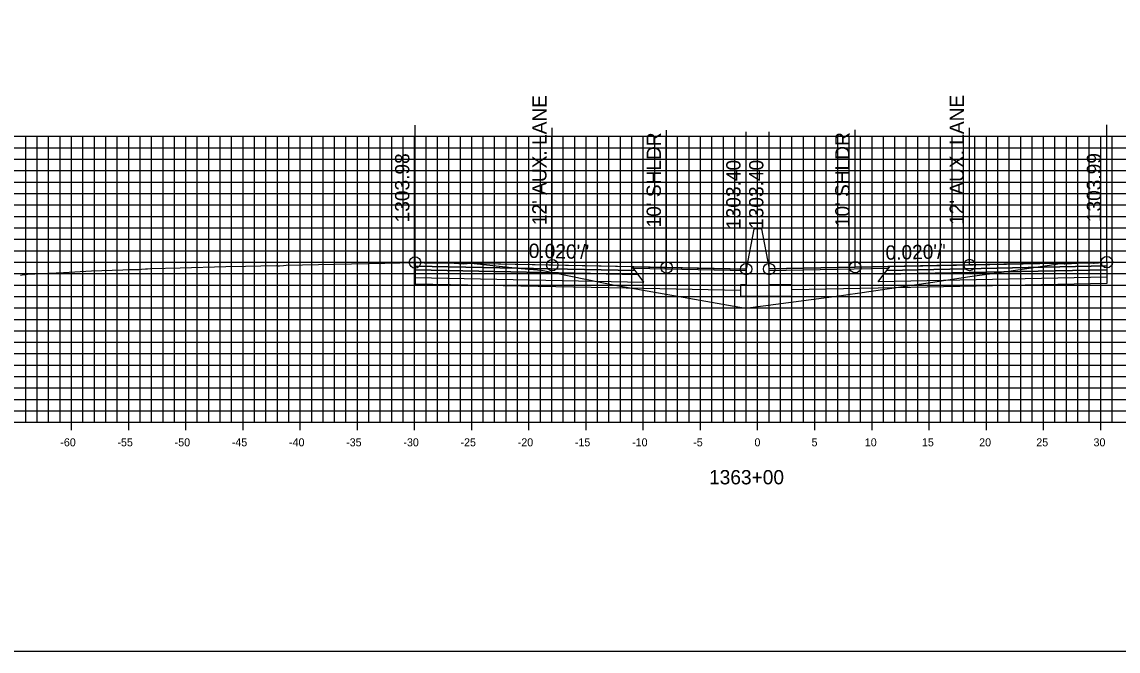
# Model space of a CAD drawing. Extents: x 674939 to 678919, y 750652 to 765176.
# Drawn here: x 678674.2 to 678770, y 754142.6 to 754197.6 of the extents above; entities that cross this region are included whole.
import ezdxf

# ---------------------------------------------------------------- set-up
doc = ezdxf.new("R2010")
doc.units = 0
for name, color, linetype in [('R_Alt Surface', 7, 'Continuous'), ('R_Axis', 7, 'Continuous'), ('R_Axis Annot', 7, 'Continuous'), ('R_Exist Surface', 7, 'Continuous'), ('R_Fin Surface', 7, 'Continuous'), ('R_Grid', 7, 'Continuous'), ('R_No Plot', 7, 'Continuous'), ('R_Proposed Road', 7, 'Continuous'), ('R_Xsect Elev', 7, 'Continuous'), ('R_Xsect Slope', 7, 'Continuous')]:
    doc.layers.add(name, color=color, linetype=linetype)

msp = doc.modelspace()

# ---------------------------------------------------------------- linework, layer by layer
at = {"layer": 'R_Alt Surface'}
for points in [[(678708.573, 754176.196), (678708.573, 754175.866), (678728.073, 754175.476), (678727.823, 754175.811)], [(678708.573, 754175.866), (678708.573, 754175.206), (678728.573, 754174.806), (678728.073, 754175.476)], [(678769.067, 754175.885), (678769.067, 754175.225), (678749.067, 754174.825), (678749.567, 754175.495)], [(678769.067, 754176.215), (678769.067, 754175.885), (678749.567, 754175.495), (678749.817, 754175.83)]]:
    msp.add_lwpolyline(points, close=True, dxfattribs=at)
for points in [[(678708.573, 754175.206), (678708.573, 754174.666), (678728.573, 754174.266), (678737.033, 754174.097)], [(678769.067, 754175.225), (678769.067, 754174.685), (678749.067, 754174.285), (678741.533, 754174.134)]]:
    msp.add_lwpolyline(points, dxfattribs=at)
at = {"layer": 'R_Axis'}
for p, q in [((678678.533, 754161.851), (678678.533, 754163.251)), ((678683.533, 754161.851), (678683.533, 754163.251)), ((678688.533, 754161.851), (678688.533, 754163.251)), ((678693.533, 754161.851), (678693.533, 754163.251)), ((678698.533, 754161.851), (678698.533, 754163.251)), ((678703.533, 754161.851), (678703.533, 754163.251)), ((678708.533, 754161.851), (678708.533, 754163.251)), ((678713.533, 754161.851), (678713.533, 754163.251)), ((678718.533, 754161.851), (678718.533, 754163.251)), ((678723.533, 754161.851), (678723.533, 754163.251)), ((678728.533, 754161.851), (678728.533, 754163.251)), ((678733.533, 754161.851), (678733.533, 754163.251)), ((678738.533, 754161.851), (678738.533, 754163.251)), ((678743.533, 754161.851), (678743.533, 754163.251)), ((678748.533, 754161.851), (678748.533, 754163.251)), ((678753.533, 754161.851), (678753.533, 754163.251)), ((678758.533, 754161.851), (678758.533, 754163.251)), ((678763.533, 754161.851), (678763.533, 754163.251)), ((678768.533, 754161.851), (678768.533, 754163.251)), ((678638.533, 754162.551), (678838.533, 754162.551))]:
    msp.add_line(p, q, dxfattribs=at)
at = {"layer": 'R_Exist Surface'}
msp.add_lwpolyline([(678674.083, 754175.419), (678674.217, 754175.438), (678674.674, 754175.502), (678677.835, 754175.651), (678680.267, 754175.777), (678682.09, 754175.839), (678683.032, 754175.88), (678683.581, 754175.894), (678684.432, 754175.917), (678684.649, 754175.934), (678684.988, 754175.956), (678685.163, 754175.969), (678685.431, 754175.988), (678688.021, 754176.055), (678692.032, 754176.161), (678693.759, 754176.194), (678696.432, 754176.244), (678696.554, 754176.23), (678696.711, 754176.227), (678697.075, 754176.264), (678697.311, 754176.288), (678701.563, 754176.379), (678705.939, 754176.472), (678708.573, 754176.526), (678708.612, 754176.527), (678708.632, 754176.528), (678709.361, 754176.494), (678709.911, 754176.479), (678710.518, 754176.479), (678710.911, 754176.479), (678712.005, 754176.448), (678712.79, 754176.415), (678713.033, 754176.431), (678713.088, 754176.446), (678713.181, 754176.479), (678717.846, 754176), (678719.632, 754175.838), (678726.035, 754174.549), (678726.392, 754174.476), (678726.877, 754174.392), (678737.475, 754172.542), (678745.857, 754173.633), (678746.431, 754173.713), (678747.264, 754173.84), (678753.653, 754174.779), (678757.079, 754175.291), (678760.306, 754175.73), (678764.649, 754176.381), (678764.963, 754176.428), (678765.321, 754176.394), (678765.333, 754176.392), (678765.391, 754176.395), (678767.134, 754176.487), (678767.907, 754176.472), (678767.946, 754176.473), (678768.721, 754176.524), (678768.744, 754176.526), (678769.067, 754176.545), (678769.076, 754176.546), (678769.334, 754176.56), (678780.168, 754176.345)], dxfattribs=at)
at = {"layer": 'R_Fin Surface'}
for points in [[(678737.533, 754175.947), (678730.573, 754176.086), (678720.573, 754176.286), (678708.573, 754176.526)], [(678769.067, 754176.545), (678757.067, 754176.305), (678747.067, 754176.105), (678739.533, 754175.954)]]:
    msp.add_lwpolyline(points, dxfattribs=at)
for points in [[(678708.573, 754176.526), (678708.573, 754176.196), (678727.823, 754175.811), (678727.573, 754176.146)], [(678769.067, 754176.545), (678769.067, 754176.215), (678749.817, 754175.83), (678750.067, 754176.165)], [(678727.573, 754176.146), (678737.533, 754175.947), (678737.537, 754175.789), (678727.693, 754175.986)], [(678749.948, 754176.006), (678739.533, 754175.797), (678739.533, 754175.954), (678750.067, 754176.165)]]:
    msp.add_lwpolyline(points, close=True, dxfattribs=at)
at = {"layer": 'R_Grid'}
for p, q in [((678638.533, 754187.551), (678838.533, 754187.551)), ((678674.533, 754162.551), (678674.533, 754187.551)), ((678675.533, 754162.551), (678675.533, 754187.551)), ((678676.533, 754162.551), (678676.533, 754187.551)), ((678677.533, 754162.551), (678677.533, 754187.551)), ((678678.533, 754162.551), (678678.533, 754187.551)), ((678679.533, 754162.551), (678679.533, 754187.551)), ((678680.533, 754162.551), (678680.533, 754187.551)), ((678681.533, 754162.551), (678681.533, 754187.551)), ((678682.533, 754162.551), (678682.533, 754187.551)), ((678683.533, 754162.551), (678683.533, 754187.551)), ((678684.533, 754162.551), (678684.533, 754187.551)), ((678685.533, 754162.551), (678685.533, 754187.551)), ((678686.533, 754162.551), (678686.533, 754187.551)), ((678687.533, 754162.551), (678687.533, 754187.551)), ((678688.533, 754162.551), (678688.533, 754187.551)), ((678689.533, 754162.551), (678689.533, 754187.551)), ((678690.533, 754162.551), (678690.533, 754187.551)), ((678691.533, 754162.551), (678691.533, 754187.551)), ((678692.533, 754162.551), (678692.533, 754187.551)), ((678693.533, 754162.551), (678693.533, 754187.551)), ((678694.533, 754162.551), (678694.533, 754187.551)), ((678695.533, 754162.551), (678695.533, 754187.551)), ((678696.533, 754162.551), (678696.533, 754187.551)), ((678697.533, 754162.551), (678697.533, 754187.551)), ((678698.533, 754162.551), (678698.533, 754187.551)), ((678699.533, 754162.551), (678699.533, 754187.551)), ((678700.533, 754162.551), (678700.533, 754187.551)), ((678701.533, 754162.551), (678701.533, 754187.551)), ((678702.533, 754162.551), (678702.533, 754187.551)), ((678703.533, 754162.551), (678703.533, 754187.551)), ((678704.533, 754162.551), (678704.533, 754187.551)), ((678705.533, 754162.551), (678705.533, 754187.551)), ((678706.533, 754162.551), (678706.533, 754187.551)), ((678707.533, 754162.551), (678707.533, 754187.551)), ((678708.533, 754162.551), (678708.533, 754187.551)), ((678709.533, 754162.551), (678709.533, 754187.551)), ((678710.533, 754162.551), (678710.533, 754187.551)), ((678711.533, 754162.551), (678711.533, 754187.551)), ((678712.533, 754162.551), (678712.533, 754187.551)), ((678713.533, 754162.551), (678713.533, 754187.551)), ((678714.533, 754162.551), (678714.533, 754187.551)), ((678715.533, 754162.551), (678715.533, 754187.551)), ((678716.533, 754162.551), (678716.533, 754187.551)), ((678717.533, 754162.551), (678717.533, 754187.551)), ((678718.533, 754162.551), (678718.533, 754187.551)), ((678719.533, 754162.551), (678719.533, 754187.551)), ((678720.533, 754162.551), (678720.533, 754187.551)), ((678721.533, 754162.551), (678721.533, 754187.551)), ((678722.533, 754162.551), (678722.533, 754187.551)), ((678723.533, 754162.551), (678723.533, 754187.551)), ((678724.533, 754162.551), (678724.533, 754187.551)), ((678725.533, 754162.551), (678725.533, 754187.551)), ((678726.533, 754162.551), (678726.533, 754187.551)), ((678727.533, 754162.551), (678727.533, 754187.551)), ((678728.533, 754162.551), (678728.533, 754187.551)), ((678729.533, 754162.551), (678729.533, 754187.551)), ((678730.533, 754162.551), (678730.533, 754187.551)), ((678731.533, 754162.551), (678731.533, 754187.551)), ((678732.533, 754162.551), (678732.533, 754187.551)), ((678733.533, 754162.551), (678733.533, 754187.551)), ((678734.533, 754162.551), (678734.533, 754187.551)), ((678735.533, 754162.551), (678735.533, 754187.551)), ((678736.533, 754162.551), (678736.533, 754187.551)), ((678737.533, 754162.551), (678737.533, 754187.551)), ((678738.533, 754162.551), (678738.533, 754187.551)), ((678739.533, 754162.551), (678739.533, 754187.551)), ((678740.533, 754162.551), (678740.533, 754187.551)), ((678741.533, 754162.551), (678741.533, 754187.551)), ((678742.533, 754162.551), (678742.533, 754187.551)), ((678743.533, 754162.551), (678743.533, 754187.551)), ((678744.533, 754162.551), (678744.533, 754187.551)), ((678745.533, 754162.551), (678745.533, 754187.551)), ((678746.533, 754162.551), (678746.533, 754187.551)), ((678747.533, 754162.551), (678747.533, 754187.551)), ((678748.533, 754162.551), (678748.533, 754187.551)), ((678749.533, 754162.551), (678749.533, 754187.551)), ((678750.533, 754162.551), (678750.533, 754187.551)), ((678751.533, 754162.551), (678751.533, 754187.551)), ((678752.533, 754162.551), (678752.533, 754187.551)), ((678753.533, 754162.551), (678753.533, 754187.551)), ((678754.533, 754162.551), (678754.533, 754187.551)), ((678755.533, 754162.551), (678755.533, 754187.551)), ((678756.533, 754162.551), (678756.533, 754187.551)), ((678757.533, 754162.551), (678757.533, 754187.551)), ((678758.533, 754162.551), (678758.533, 754187.551)), ((678759.533, 754162.551), (678759.533, 754187.551)), ((678760.533, 754162.551), (678760.533, 754187.551)), ((678761.533, 754162.551), (678761.533, 754187.551)), ((678762.533, 754162.551), (678762.533, 754187.551)), ((678763.533, 754162.551), (678763.533, 754187.551)), ((678764.533, 754162.551), (678764.533, 754187.551)), ((678765.533, 754162.551), (678765.533, 754187.551)), ((678766.533, 754162.551), (678766.533, 754187.551)), ((678767.533, 754162.551), (678767.533, 754187.551)), ((678768.533, 754162.551), (678768.533, 754187.551)), ((678769.533, 754162.551), (678769.533, 754187.551)), ((678638.533, 754186.551), (678838.533, 754186.551)), ((678638.533, 754185.551), (678838.533, 754185.551)), ((678638.533, 754184.551), (678838.533, 754184.551)), ((678638.533, 754183.551), (678838.533, 754183.551)), ((678638.533, 754182.551), (678838.533, 754182.551)), ((678638.533, 754181.551), (678838.533, 754181.551)), ((678638.533, 754180.551), (678838.533, 754180.551)), ((678638.533, 754179.551), (678838.533, 754179.551)), ((678638.533, 754178.551), (678838.533, 754178.551)), ((678638.533, 754177.551), (678838.533, 754177.551)), ((678638.533, 754176.551), (678838.533, 754176.551)), ((678638.533, 754175.551), (678838.533, 754175.551)), ((678638.533, 754174.551), (678838.533, 754174.551)), ((678638.533, 754173.551), (678838.533, 754173.551)), ((678638.533, 754172.551), (678838.533, 754172.551)), ((678638.533, 754171.551), (678838.533, 754171.551)), ((678638.533, 754170.551), (678838.533, 754170.551)), ((678638.533, 754169.551), (678838.533, 754169.551)), ((678638.533, 754168.551), (678838.533, 754168.551)), ((678638.533, 754167.551), (678838.533, 754167.551)), ((678638.533, 754166.551), (678838.533, 754166.551)), ((678638.533, 754165.551), (678838.533, 754165.551)), ((678638.533, 754164.551), (678838.533, 754164.551)), ((678638.533, 754163.551), (678838.533, 754163.551)), ((678638.533, 754162.551), (678838.533, 754162.551))]:
    msp.add_line(p, q, dxfattribs=at)
at = {"layer": 'R_No Plot'}
msp.add_lwpolyline([(678578.533, 754142.551), (678918.533, 754142.551), (678918.533, 754362.551), (678578.533, 754362.551)], close=True, dxfattribs=at)
for centre in [(678708.573, 754176.526), (678720.573, 754176.286), (678730.573, 754176.086), (678737.533, 754175.947), (678739.533, 754175.954), (678747.067, 754176.105), (678757.067, 754176.305), (678769.067, 754176.545)]:
    msp.add_circle(centre, 0.5, dxfattribs=at)
at = {"layer": 'R_Proposed Road'}
for points in [[(678738.203, 754179.447), (678737.533, 754175.947)], [(678738.863, 754179.454), (678738.863, 754179.454), (678738.203, 754179.454), (678738.203, 754179.447)], [(678738.863, 754179.454), (678739.533, 754175.954)], [(678737.533, 754175.947), (678737.533, 754174.572), (678737.033, 754174.572), (678737.033, 754173.572), (678741.533, 754173.572), (678741.533, 754174.572), (678739.533, 754174.572), (678739.533, 754175.954)]]:
    msp.add_lwpolyline(points, dxfattribs=at)
at = {"layer": 'R_Xsect Elev'}
for p, q in [((678708.573, 754176.526), (678708.573, 754188.526)), ((678720.573, 754176.286), (678720.573, 754188.286)), ((678730.573, 754176.086), (678730.573, 754188.086)), ((678737.533, 754175.947), (678737.533, 754187.947)), ((678739.533, 754175.954), (678739.533, 754187.954)), ((678747.067, 754176.105), (678747.067, 754188.105)), ((678757.067, 754176.305), (678757.067, 754188.305)), ((678769.067, 754176.545), (678769.067, 754188.545))]:
    msp.add_line(p, q, dxfattribs=at)

# ---------------------------------------------------------------- texts
at = {"layer": 'R_Axis Annot'}
for s, height, p in [('-60', 0.7, (678677.552, 754160.451)), ('-55', 0.7, (678682.546, 754160.451)), ('-50', 0.7, (678687.552, 754160.451)), ('-45', 0.7, (678692.546, 754160.451)), ('-40', 0.7, (678697.552, 754160.451)), ('-35', 0.7, (678702.546, 754160.451)), ('-30', 0.7, (678707.552, 754160.451)), ('-25', 0.7, (678712.546, 754160.451)), ('-20', 0.7, (678717.552, 754160.451)), ('-15', 0.7, (678722.546, 754160.451)), ('-10', 0.7, (678727.552, 754160.451)), ('-5', 0.7, (678732.896, 754160.451)), ('0', 0.7, (678738.252, 754160.451)), ('5', 0.7, (678743.246, 754160.451)), ('10', 0.7, (678747.902, 754160.451)), ('15', 0.7, (678752.896, 754160.451)), ('20', 0.7, (678757.902, 754160.451)), ('25', 0.7, (678762.896, 754160.451)), ('30', 0.7, (678767.902, 754160.451)), ('1363+00', 1.25, (678734.282, 754157.126))]:
    msp.add_text(s, height=height, dxfattribs=at).set_placement(p)
at = {"layer": 'R_Xsect Elev'}
for s, p in [("12' AUX. LANE", (678720.073, 754179.786)), ("12' AUX. LANE", (678756.567, 754179.805)), ("10' SHLDR", (678730.073, 754179.586)), ("10' SHLDR", (678746.567, 754179.605)), ('1303.98', (678708.073, 754180.026)), ('1303.99', (678768.567, 754180.045)), ('1303.40', (678737.033, 754179.447)), ('1303.40', (678739.033, 754179.454))]:
    msp.add_text(s, height=1.25, rotation=90, dxfattribs=at).set_placement(p)
at = {"layer": 'R_Xsect Slope'}
for rotation, p in [(358.85424, (678718.503, 754176.928)), (1.14576, (678749.726, 754176.758))]:
    msp.add_text("0.020'/'", height=1.25, rotation=rotation, dxfattribs=at).set_placement(p)

doc.saveas('drawing.dxf')
